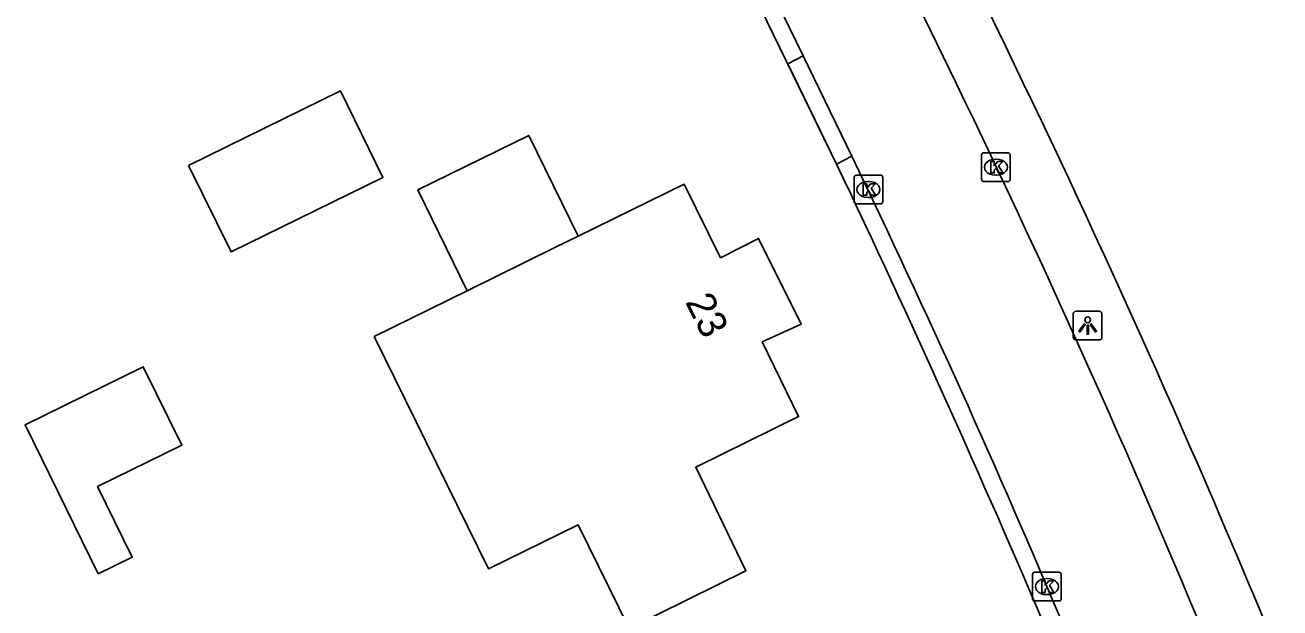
# Model space of a CAD drawing. Extents: x 160457 to 162082, y 388340 to 389736.
# Drawn here: x 160817.84 to 160861.47, y 388623.81 to 388644.06 of the extents above; entities that cross this region are included whole.
import ezdxf

# ---------------------------------------------------------------- set-up
doc = ezdxf.new("R2010")
doc.units = 0
for name, color, linetype in [('IMGEO_Kolk', 7, 'Continuous'), ('IMGEO_Lichtpunt', 7, 'Continuous'), ('IMGEO_Pand', 7, 'Continuous'), ('IMGEO_Pand_nummerreeks', 7, 'Continuous'), ('IMGEO_Pand_overbouw', 7, 'Continuous'), ('IMGEO_Rijbaan_lokaal_open', 7, 'Continuous'), ('IMGEO_Voetpad_open', 7, 'Continuous')]:
    doc.layers.add(name, color=color, linetype=linetype)

msp = doc.modelspace()

# ---------------------------------------------------------------- linework, layer by layer
at = {"layer": 'IMGEO_Kolk'}
for p, q in [((160851.167, 388639.626), (160852.019, 388639.626)), ((160851.092, 388638.7), (160851.092, 388639.552)), ((160851.58, 388639.406), (160851.605, 388639.406)), ((160852.093, 388639.552), (160852.093, 388638.7)), ((160846.661, 388637.922), (160846.661, 388638.774)), ((160846.736, 388638.848), (160847.588, 388638.848)), ((160847.662, 388638.774), (160847.662, 388637.922)), ((160851.603, 388638.846), (160851.578, 388638.846)), ((160847.149, 388638.628), (160847.174, 388638.628)), ((160852.019, 388638.626), (160851.167, 388638.626)), ((160847.172, 388638.068), (160847.147, 388638.068)), ((160847.588, 388637.848), (160846.736, 388637.848)), ((160852.865, 388624.125), (160852.865, 388624.977)), ((160852.94, 388625.051), (160853.792, 388625.051)), ((160853.353, 388624.831), (160853.378, 388624.831)), ((160853.866, 388624.977), (160853.866, 388624.125)), ((160853.792, 388624.051), (160852.94, 388624.051)), ((160853.376, 388624.271), (160853.351, 388624.271))]:
    msp.add_line(p, q, dxfattribs=at)
for points in [[(160851.167, 388639.626), (160852.019, 388639.626)], [(160851.092, 388638.7), (160851.092, 388639.552)], [(160851.413, 388639.326), (160851.536, 388639.326), (160851.536, 388639.175), (160851.666, 388639.326), (160851.83, 388639.326), (160851.684, 388639.175), (160851.837, 388638.926), (160851.685, 388638.926), (160851.6, 388639.09), (160851.536, 388639.023), (160851.536, 388638.926), (160851.413, 388638.926), (160851.413, 388639.326)], [(160852.093, 388639.552), (160852.093, 388638.7)], [(160846.661, 388637.922), (160846.661, 388638.774)], [(160846.736, 388638.848), (160847.588, 388638.848)], [(160847.662, 388638.774), (160847.662, 388637.922)], [(160846.982, 388638.548), (160847.105, 388638.548), (160847.105, 388638.397), (160847.235, 388638.548), (160847.399, 388638.548), (160847.253, 388638.397), (160847.406, 388638.148), (160847.254, 388638.148), (160847.169, 388638.312), (160847.105, 388638.245), (160847.105, 388638.148), (160846.982, 388638.148), (160846.982, 388638.548)], [(160852.019, 388638.626), (160851.167, 388638.626)], [(160847.588, 388637.848), (160846.736, 388637.848)], [(160852.865, 388624.125), (160852.865, 388624.977)], [(160852.94, 388625.051), (160853.792, 388625.051)], [(160853.866, 388624.977), (160853.866, 388624.125)], [(160853.186, 388624.751), (160853.309, 388624.751), (160853.309, 388624.6), (160853.439, 388624.751), (160853.603, 388624.751), (160853.457, 388624.6), (160853.61, 388624.351), (160853.458, 388624.351), (160853.373, 388624.515), (160853.309, 388624.448), (160853.309, 388624.351), (160853.186, 388624.351), (160853.186, 388624.751)], [(160853.792, 388624.051), (160852.94, 388624.051)]]:
    msp.add_lwpolyline(points, dxfattribs=at)
for centre, start, end in [((160851.169, 388639.55), 91.552, 178.448), ((160851.169, 388639.55), 91.552, 178.448), ((160852.017, 388639.55), 1.552, 88.448), ((160852.017, 388639.55), 1.552, 88.448), ((160846.738, 388638.772), 91.552, 178.448), ((160846.738, 388638.772), 91.552, 178.448), ((160847.586, 388638.772), 1.552, 88.448), ((160847.586, 388638.772), 1.552, 88.448), ((160851.169, 388638.702), 181.552, 268.448), ((160851.169, 388638.702), 181.552, 268.448), ((160852.017, 388638.702), 271.552, 358.448), ((160852.017, 388638.702), 271.552, 358.448), ((160846.738, 388637.924), 181.552, 268.448), ((160846.738, 388637.924), 181.552, 268.448), ((160847.586, 388637.924), 271.552, 358.448), ((160847.586, 388637.924), 271.552, 358.448), ((160852.942, 388624.975), 91.552, 178.448), ((160852.942, 388624.975), 91.552, 178.448), ((160853.79, 388624.975), 1.552, 88.448), ((160853.79, 388624.975), 1.552, 88.448), ((160852.942, 388624.127), 181.552, 268.448), ((160852.942, 388624.127), 181.552, 268.448), ((160853.79, 388624.127), 271.552, 358.448), ((160853.79, 388624.127), 271.552, 358.448)]:
    msp.add_arc(centre, 0.0765, start, end, dxfattribs=at)
for centre, major_axis, ratio, start_param, end_param in [((160851.579, 388639.126), (-0.387, 0.002), 0.722429, 4.712389, 7.853982), ((160851.604, 388639.126), (-0.39, 0.002), 0.717154, 1.570796, 4.712389), ((160847.148, 388638.348), (-0.387, 0.002), 0.722429, 4.712389, 7.853982), ((160847.173, 388638.348), (-0.39, 0.002), 0.717154, 1.570796, 4.712389), ((160853.352, 388624.551), (-0.387, 0.002), 0.722429, 4.712389, 7.853982), ((160853.377, 388624.551), (-0.39, 0.002), 0.717154, 1.570796, 4.712389)]:
    msp.add_ellipse(centre, major_axis=major_axis, ratio=ratio, start_param=start_param, end_param=end_param, dxfattribs=at)
at = {"layer": 'IMGEO_Lichtpunt'}
for p, q in [((160854.285, 388634.024), (160854.285, 388633.217)), ((160854.285, 388634.024), (160854.285, 388633.217)), ((160855.187, 388634.119), (160854.379, 388634.119)), ((160855.187, 388634.119), (160854.379, 388634.119)), ((160855.281, 388633.217), (160855.281, 388634.024)), ((160855.281, 388633.217), (160855.281, 388634.024)), ((160854.379, 388633.123), (160855.187, 388633.123)), ((160854.379, 388633.123), (160855.187, 388633.123))]:
    msp.add_line(p, q, dxfattribs=at)
for points in [[(160854.659, 388633.688), (160854.698, 388633.66), (160854.51, 388633.398), (160854.472, 388633.425), (160854.659, 388633.688)], [(160854.761, 388633.64), (160854.808, 388633.64), (160854.808, 388633.318), (160854.761, 388633.318), (160854.761, 388633.64)], [(160854.871, 388633.66), (160854.909, 388633.687), (160855.096, 388633.425), (160855.057, 388633.397), (160854.871, 388633.66)]]:
    msp.add_lwpolyline(points, dxfattribs=at)
msp.add_circle((160854.784, 388633.822), 0.0994, dxfattribs=at)
for centre, start, end in [((160854.379, 388634.024), 90, 180), ((160854.379, 388634.024), 90, 180), ((160855.187, 388634.024), 0, 90), ((160855.187, 388634.024), 0, 90), ((160854.379, 388633.217), 180, 270), ((160854.379, 388633.217), 180, 270), ((160855.187, 388633.217), 270, 0), ((160855.187, 388633.217), 270, 360)]:
    msp.add_arc(centre, 0.0946, start, end, dxfattribs=at)
at = {"layer": 'IMGEO_Pand'}
for points in [[(160823.525, 388639.186), (160828.803, 388641.78), (160830.281, 388638.773), (160825.003, 388636.179), (160823.525, 388639.186)], [(160829.98, 388633.244), (160833.213, 388634.834), (160836.264, 388636.334), (160837.071, 388636.731), (160840.75, 388638.54), (160842.021, 388635.981), (160843.345, 388636.651), (160844.822, 388633.675), (160843.472, 388633.054), (160844.732, 388630.459), (160841.155, 388628.699), (160842.9, 388625.1), (160838.842, 388623.094), (160837.071, 388626.698), (160833.951, 388625.164), (160829.98, 388633.244)], [(160820.385, 388624.996), (160817.841, 388630.172), (160821.95, 388632.19), (160823.288, 388629.466), (160820.361, 388628.028), (160821.566, 388625.576), (160820.385, 388624.996)]]:
    msp.add_lwpolyline(points, dxfattribs=at)
at = {"layer": 'IMGEO_Pand_overbouw'}
msp.add_lwpolyline([(160833.213, 388634.834), (160836.264, 388636.334), (160837.071, 388636.731), (160835.351, 388640.231), (160831.493, 388638.334)], close=True, dxfattribs=at)
at = {"layer": 'IMGEO_Rijbaan_lokaal_open'}
for points in [[(160850.209, 388642.046), (160834.521, 388674.235), (160833.659, 388676.005), (160833.592, 388676.154)], [(160844.897, 388642.996), (160831.585, 388670.25)], [(160844.897, 388642.996), (160846.582, 388639.505)]]:
    msp.add_lwpolyline(points, dxfattribs=at)
for centre, radius, start, end in [((160517.9, 388480.931), 369.307, 22.37186, 25.86574), ((160534.924, 388489.05), 346.074, 22.78598, 25.76926)]:
    msp.add_arc(centre, radius, start, end, dxfattribs=at)
at = {"layer": 'IMGEO_Voetpad_open'}
for points in [[(160835.778, 388676.486), (160836.388, 388675.234), (160851.912, 388643.364)], [(160846.054, 388639.234), (160843.424, 388644.633), (160837.247, 388657.263), (160831.025, 388669.988)], [(160846.054, 388639.234), (160844.361, 388642.714), (160844.897, 388642.996)], [(160846.582, 388639.505), (160846.054, 388639.234)]]:
    msp.add_lwpolyline(points, dxfattribs=at)
for centre, radius, start, end in [((160507.25, 388476.006), 383.145, 22.40731, 25.89983), ((160451.541, 388451.633), 436.846, 23.07471, 25.43223)]:
    msp.add_arc(centre, radius, start, end, dxfattribs=at)

# ---------------------------------------------------------------- texts
at = {"layer": 'IMGEO_Pand_nummerreeks'}
msp.add_text('23', height=1, rotation=296.3954, dxfattribs=at).set_placement((160840.779, 388634.446))

doc.saveas('drawing.dxf')
